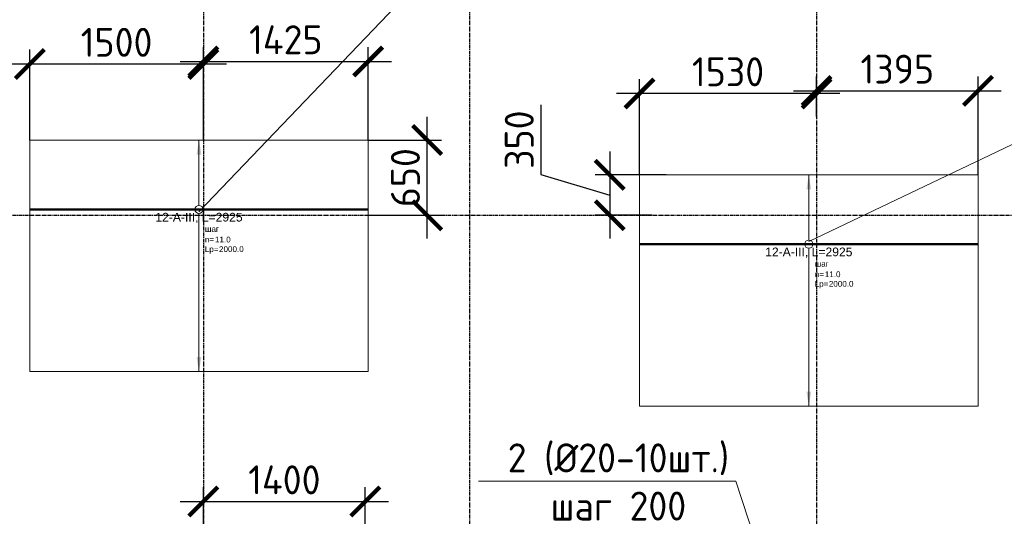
# Model space of a CAD drawing. Header units: millimetres. Extents: x -93479 to 1057970, y -66333 to 172656.
# Tile 325 of 473: x 575681 to 584191, y 46100 to 50393. Entities that reach past the tile are written whole.
import ezdxf
from ezdxf import colors
from ezdxf.entities.mleader import LeaderData, LeaderLine
from ezdxf.enums import TextEntityAlignment as Align
from ezdxf.math import Vec2, Vec3

# ---------------------------------------------------------------- set-up
doc = ezdxf.new("R2010")
doc.units = ezdxf.units.MM
doc.set_wipeout_variables(frame=1)
for name, pattern in [('01 Штриховая _4 мм_', [6, 3.5, -2.5]), ('______5', [1100, 800, -100, 100, -100]), ('GOST2.303 4', [7, 5, -2, 0]), ('осевая', [50.8, 31.75, -6.35, 6.35, -6.35])]:
    doc.linetypes.add(name, pattern=pattern)
for name, color, linetype, lineweight in [('АрмСтер', 2, 'Continuous', 50), ('контур распр. стерхней', 2, 'GOST2.303 4', 20), ('Оси', 40, '______5', 18), ('подоснова', 151, 'Continuous', 5), ('РАЗМЕРЫ', 7, 'Continuous', 9)]:
    doc.layers.add(name, color=color, linetype=linetype, lineweight=lineweight)
doc.layers.add('АрмСтер_атрибуты', color=2, linetype='Continuous', lineweight=0, plot=False)
doc.styles.add('GOST-2.304_Type-B', font='GOST_Common.ttf')
doc.styles.get("Standard").update_dxf_attribs({"font": 'arial.ttf'})
doc.styles.add('Аннотативный', font='arial.ttf')
doc.dimstyles.new('СПДС', dxfattribs={"dimscale": 100, "dimtxt": 2.5, "dimasz": 2.5, "dimexe": 1.25, "dimexo": 0, "dimtad": 1, "dimdec": 0, "dimtxsty": 'GOST-2.304_Type-B', "dimblk": 'ARCHTICK', "dimcen": 2.5, "dimdle": 2, "dimadec": 0, "dimazin": 2, "dimtfac": 0.75, "dimtdec": 0, "dimtmove": 1, "dimatfit": 3, "dimfxl": 1, "dimtolj": 1, "dimarcsym": 1})

# ---------------------------------------------------------------- blocks, each defined once
blk = doc.blocks.new('оси')
at = {"layer": 'Оси', "color": 7, "linetype": 'осевая', "lineweight": 25, "transparency": 33554687}
for p, q in [((36213.5, 151.4), (36213.5, -36280.2)), ((38513.5, 151.4), (38513.5, -36280.2)), ((41513.5, 151.4), (41513.5, -36280.2)), ((-11815.1, -6706.9), (53620.6, -6706.9))]:
    blk.add_line(p, q, dxfattribs=at)
blk = doc.blocks.new('_None')
blk = doc.blocks.new('*U537')
at = {"layer": 'РАЗМЕРЫ'}
for p, q in [((112.5, 600), (-112.5, 600)), ((112.5, -1400), (-112.5, -1400))]:
    blk.add_line(p, q, dxfattribs=at)
at = {"layer": 'РАЗМЕРЫ', "ltscale": 15}
blk.add_line((0, -1400), (0, 600), dxfattribs=at)
at = {"layer": 'РАЗМЕРЫ'}
for points in [[(0, 600), (20.9, 474.8), (-20.9, 474.8)], [(0, -1400), (20.9, -1274.8), (-20.9, -1274.8)]]:
    blk.add_solid(points, dxfattribs=at)
at = {"layer": 'АрмСтер_атрибуты', "color": 215, "ltscale": 15, "style": 'Аннотативный'}
for s, p in [('шаг', (51.4, -194.2)), ('n=', (51.4, -285.1)), ('Lр=', (50.2, -367.8))]:
    blk.add_text(s, height=50, dxfattribs=at).set_placement(p)
at = {"layer": 'АрмСтер_атрибуты', "style": 'Аннотативный', "flags": 8}
blk.add_attdef('ПОЗ', (110, 29.6), '', height=75, dxfattribs=at)
at = {"layer": 'АрмСтер_атрибуты', "flags": 9}
for tag, p in [('МАССА', (-1033.5, -10.5)), ('ОБОЗНАЧЕНИЕ', (-1033.5, -124.4))]:
    blk.add_attdef(tag, p, '', height=75, dxfattribs=at)
at = {"layer": 'АрмСтер_атрибуты', "color": 215, "style": 'Аннотативный'}
for tag, p, flags in [('ШАГ', (190.9, -194.2), 10), ('КОЛ', (138, -285.1), 8), ('ШИРИНА', (172.9, -367.8), 8)]:
    blk.add_attdef(tag, p, '', height=50, dxfattribs=dict(at, flags=flags))
at = {"linetype": 'Continuous', "lineweight": 0}
blk.add_wipeout([(35, 0), (28.3, 20.6), (10.8, 33.3), (-10.8, 33.3), (-28.3, 20.6), (-35, 0), (-28.3, -20.6), (-10.8, -33.3), (10.8, -33.3), (28.3, -20.6)], dxfattribs=at)
at = {"color": 0, "linetype": 'ByBlock', "lineweight": -2, "ltscale": 100}
blk.add_line((-1462.5, 0), (1462.5, 0), dxfattribs=at)
at = {"layer": 'РАЗМЕРЫ'}
blk.add_circle((0, 0), 35, dxfattribs=at)
at = {"layer": 'АрмСтер_атрибуты', "style": 'Аннотативный', "flags": 8}
blk.add_attdef('НАИМЕНОВАНИЕ', text='', height=75, dxfattribs=at).set_placement((0, -29.3), align=Align.TOP_CENTER)
blk = doc.blocks.new('_ArchTick')
at = {"color": 0, "linetype": 'ByBlock', "const_width": 0.15}
blk.add_lwpolyline([(-0.5, -0.5), (0.5, 0.5)], dxfattribs=at)
blk = doc.blocks.new('*D640')
at = {"layer": 'DEFPOINTS', "color": 0, "ltscale": 100, "transparency": 16777216}
for p in [(578692.8, 50031.4), (577268.1, 49352.3), (578692.8, 49352.3)]:
    blk.add_point(p, dxfattribs=at)
at = {"layer": 'РАЗМЕРЫ', "color": 0, "lineweight": -2, "transparency": 16777216}
for p, q in [((577268.1, 49352.3), (577268.1, 50156.4)), ((578692.8, 49352.3), (578692.8, 50156.4)), ((577068.1, 50031.4), (578892.8, 50031.4))]:
    blk.add_line(p, q, dxfattribs=at)
at = {"layer": 'РАЗМЕРЫ', "color": 0, "lineweight": -2, "ltscale": 100, "transparency": 16777216, "xscale": 250, "yscale": 250, "zscale": 250, "rotation": 180}
blk.add_blockref('_ArchTick', (577268.1, 50031.4), dxfattribs=at)
at = {"layer": 'РАЗМЕРЫ', "color": 0, "lineweight": -2, "ltscale": 100, "transparency": 16777216, "xscale": 250, "yscale": 250, "zscale": 250}
blk.add_blockref('_ArchTick', (578692.8, 50031.4), dxfattribs=at)
at = {"layer": 'РАЗМЕРЫ', "color": 0, "ltscale": 100, "transparency": 16777216, "insert": (577980.5, 50219.1), "char_height": 250, "attachment_point": 5, "style": 'GOST-2.304_Type-B'}
blk.add_mtext('\\A1;1425', dxfattribs=at)
blk = doc.blocks.new('*D641')
at = {"layer": 'DEFPOINTS', "color": 0, "ltscale": 100, "transparency": 16777216}
for p in [(575767.8, 50009.4), (577268.1, 49826.5), (575767.8, 49352.3)]:
    blk.add_point(p, dxfattribs=at)
at = {"layer": 'РАЗМЕРЫ', "color": 0, "lineweight": -2, "transparency": 16777216}
for p, q in [((575767.8, 49352.3), (575767.8, 50134.4)), ((577268.1, 49826.5), (577268.1, 50134.4)), ((577468.1, 50009.4), (575567.8, 50009.4))]:
    blk.add_line(p, q, dxfattribs=at)
at = {"layer": 'РАЗМЕРЫ', "color": 0, "lineweight": -2, "ltscale": 100, "transparency": 16777216, "xscale": 250, "yscale": 250, "zscale": 250, "rotation": 180}
blk.add_blockref('_ArchTick', (575767.8, 50009.4), dxfattribs=at)
at = {"layer": 'РАЗМЕРЫ', "color": 0, "lineweight": -2, "ltscale": 100, "transparency": 16777216, "xscale": 250, "yscale": 250, "zscale": 250}
blk.add_blockref('_ArchTick', (577268.1, 50009.4), dxfattribs=at)
at = {"layer": 'РАЗМЕРЫ', "color": 0, "ltscale": 100, "transparency": 16777216, "insert": (576518, 50197.1), "char_height": 250, "attachment_point": 5, "style": 'GOST-2.304_Type-B'}
blk.add_mtext('\\A1;1500', dxfattribs=at)
blk = doc.blocks.new('*D642')
at = {"layer": 'DEFPOINTS', "color": 0, "ltscale": 100, "transparency": 16777216}
for p in [(578692.8, 49352.3), (579202.4, 49352.3), (578692.8, 48702.1)]:
    blk.add_point(p, dxfattribs=at)
at = {"layer": 'РАЗМЕРЫ', "color": 0, "lineweight": -2, "transparency": 16777216}
for p, q in [((579202.4, 48502.1), (579202.4, 49552.3)), ((578692.8, 49352.3), (579327.4, 49352.3)), ((578692.8, 48702.1), (579327.4, 48702.1))]:
    blk.add_line(p, q, dxfattribs=at)
at = {"layer": 'РАЗМЕРЫ', "color": 0, "lineweight": -2, "ltscale": 100, "transparency": 16777216, "xscale": 250, "yscale": 250, "zscale": 250}
for p, rotation in [((579202.4, 49352.3), 90), ((579202.4, 48702.1), 270)]:
    blk.add_blockref('_ArchTick', p, dxfattribs=dict(at, rotation=rotation))
at = {"layer": 'РАЗМЕРЫ', "color": 0, "ltscale": 100, "transparency": 16777216, "insert": (579014.8, 49027.2), "char_height": 250, "attachment_point": 5, "rotation": 90, "style": 'GOST-2.304_Type-B'}
blk.add_mtext('\\A1;650', dxfattribs=at)
blk = doc.blocks.new('*D560')
at = {"layer": 'DEFPOINTS', "color": 0, "ltscale": 100, "transparency": 16777216}
for p in [(581037.6, 49754.6), (582568.1, 49608.4), (581037.6, 49052.1)]:
    blk.add_point(p, dxfattribs=at)
at = {"layer": 'РАЗМЕРЫ', "color": 0, "lineweight": -2, "transparency": 16777216}
for p, q in [((581037.6, 49052.1), (581037.6, 49879.6)), ((582568.1, 49608.4), (582568.1, 49879.6)), ((582768.1, 49754.6), (580837.6, 49754.6))]:
    blk.add_line(p, q, dxfattribs=at)
at = {"layer": 'РАЗМЕРЫ', "color": 0, "lineweight": -2, "ltscale": 100, "transparency": 16777216, "xscale": 250, "yscale": 250, "zscale": 250, "rotation": 180}
blk.add_blockref('_ArchTick', (581037.6, 49754.6), dxfattribs=at)
at = {"layer": 'РАЗМЕРЫ', "color": 0, "lineweight": -2, "ltscale": 100, "transparency": 16777216, "xscale": 250, "yscale": 250, "zscale": 250}
blk.add_blockref('_ArchTick', (582568.1, 49754.6), dxfattribs=at)
at = {"layer": 'РАЗМЕРЫ', "color": 0, "ltscale": 100, "transparency": 16777216, "insert": (581802.9, 49942.2), "char_height": 250, "attachment_point": 5, "style": 'GOST-2.304_Type-B'}
blk.add_mtext('\\A1;1530', dxfattribs=at)
blk = doc.blocks.new('*D585')
at = {"layer": 'DEFPOINTS', "color": 0, "ltscale": 100, "transparency": 16777216}
for p in [(583963.6, 49777.6), (582568.1, 49555.4), (583963.6, 49052.1)]:
    blk.add_point(p, dxfattribs=at)
at = {"layer": 'РАЗМЕРЫ', "color": 0, "lineweight": -2, "transparency": 16777216}
for p, q in [((582568.1, 49555.4), (582568.1, 49902.6)), ((583963.6, 49052.1), (583963.6, 49902.6)), ((582368.1, 49777.6), (584163.6, 49777.6))]:
    blk.add_line(p, q, dxfattribs=at)
at = {"layer": 'РАЗМЕРЫ', "color": 0, "lineweight": -2, "ltscale": 100, "transparency": 16777216, "xscale": 250, "yscale": 250, "zscale": 250, "rotation": 180}
blk.add_blockref('_ArchTick', (582568.1, 49777.6), dxfattribs=at)
at = {"layer": 'РАЗМЕРЫ', "color": 0, "lineweight": -2, "ltscale": 100, "transparency": 16777216, "xscale": 250, "yscale": 250, "zscale": 250}
blk.add_blockref('_ArchTick', (583963.6, 49777.6), dxfattribs=at)
at = {"layer": 'РАЗМЕРЫ', "color": 0, "ltscale": 100, "transparency": 16777216, "insert": (583265.9, 49965.2), "char_height": 250, "attachment_point": 5, "style": 'GOST-2.304_Type-B'}
blk.add_mtext('\\A1;1395', dxfattribs=at)
blk = doc.blocks.new('*D586')
at = {"layer": 'DEFPOINTS', "color": 0, "ltscale": 100, "transparency": 16777216}
for p in [(581269.5, 49052.1), (580780.1, 48702.1), (581146.4, 48702.1)]:
    blk.add_point(p, dxfattribs=at)
at = {"layer": 'РАЗМЕРЫ', "color": 0, "lineweight": -2, "transparency": 16777216}
for p, q in [((580186, 49655.8), (580186, 49055.4)), ((580780.1, 49252.1), (580780.1, 48502.1)), ((580186, 49055.4), (580780.1, 48877.1)), ((581269.5, 49052.1), (580655.1, 49052.1)), ((581146.4, 48702.1), (580655.1, 48702.1))]:
    blk.add_line(p, q, dxfattribs=at)
at = {"layer": 'РАЗМЕРЫ', "color": 0, "lineweight": -2, "ltscale": 100, "transparency": 16777216, "xscale": 250, "yscale": 250, "zscale": 250}
for p, rotation in [((580780.1, 49052.1), 90), ((580780.1, 48702.1), 270)]:
    blk.add_blockref('_ArchTick', p, dxfattribs=dict(at, rotation=rotation))
at = {"layer": 'РАЗМЕРЫ', "color": 0, "ltscale": 100, "transparency": 16777216, "insert": (579998.4, 49355.6), "char_height": 250, "attachment_point": 5, "rotation": 90, "style": 'GOST-2.304_Type-B'}
blk.add_mtext('\\A1;350', dxfattribs=at)
blk = doc.blocks.new('*D594')
at = {"layer": 'DEFPOINTS', "color": 0, "ltscale": 100, "transparency": 16777216}
for p in [(578668, 46227.4), (577268.1, 45938.4), (578668, 45822.2)]:
    blk.add_point(p, dxfattribs=at)
at = {"layer": 'РАЗМЕРЫ', "color": 0, "lineweight": -2, "transparency": 16777216}
for p, q in [((577268.1, 45938.4), (577268.1, 46352.4)), ((578668, 45822.2), (578668, 46352.4)), ((577068.1, 46227.4), (578868, 46227.4))]:
    blk.add_line(p, q, dxfattribs=at)
at = {"layer": 'РАЗМЕРЫ', "color": 0, "lineweight": -2, "ltscale": 100, "transparency": 16777216, "xscale": 250, "yscale": 250, "zscale": 250, "rotation": 180}
blk.add_blockref('_ArchTick', (577268.1, 46227.4), dxfattribs=at)
at = {"layer": 'РАЗМЕРЫ', "color": 0, "lineweight": -2, "ltscale": 100, "transparency": 16777216, "xscale": 250, "yscale": 250, "zscale": 250}
blk.add_blockref('_ArchTick', (578668, 46227.4), dxfattribs=at)
at = {"layer": 'РАЗМЕРЫ', "color": 0, "ltscale": 100, "transparency": 16777216, "insert": (577968.1, 46415), "char_height": 250, "attachment_point": 5, "style": 'GOST-2.304_Type-B'}
blk.add_mtext('\\A1;1400', dxfattribs=at)

msp = doc.modelspace()

# ---------------------------------------------------------------- linework, layer by layer
at = {"layer": 'контур распр. стерхней', "color": 7, "linetype": '01 Штриховая _4 мм_'}
for points in [[(578692.8, 47352.3), (575767.8, 47352.3), (575767.8, 49352.3), (578692.8, 49352.3)], [(583963.6, 47052.1), (581038.6, 47052.1), (581038.6, 49052.1), (583963.6, 49052.1)]]:
    msp.add_lwpolyline(points, close=True, dxfattribs=at)

# ---------------------------------------------------------------- block references
at = {"color": 7}
msp.add_blockref('оси', (541054.6, 55409), dxfattribs=at)

# ---------------------------------------------------------------- dimensions: what is measured, and where the dimension line sits
at = {"layer": 'РАЗМЕРЫ', "color": 7}
dim = msp.add_linear_dim(base=(578668, 46227.4), p1=(577268.1, 45938.4), p2=(578668, 45822.2), dimstyle='СПДС', dxfattribs=at)
dim.commit()
dim.dimension.update_dxf_attribs({"geometry": '*D594', "text_midpoint": (577968.1, 46415)})

# ---------------------------------------------------------------- leaders
at = {"layer": 'подоснова', "color": 7, "ltscale": 0.3}
ml = msp.add_multileader_mtext('Standard', dxfattribs=at)
ml.set_content('2 (%%C20-10шт.)\\Pшаг 200', color=7, style='GOST-2.304_Type-B')
ml.set_leader_properties(color=7, linetype='ByLayer', lineweight=15)
ml.set_arrow_properties(name='NONE')
ml.build(insert=Vec2(0, 0))
ml.multileader.update_dxf_attribs({"text_left_attachment_type": 6, "text_right_attachment_type": 6, "dogleg_length": 0.1, "arrow_head_size": 18})
ctx = ml.context
ctx.base_point, ctx.char_height, ctx.arrow_head_size, ctx.landing_gap_size, ctx.plane_origin = Vec3(579842.7, 46430), 250, 18, 20, Vec3(574314.4, 45129.6)
ctx.left_attachment, ctx.right_attachment, ctx.text_align_type = 6, 6, 1
notes = []
notes.append((ctx, [(0, (1, 1, 0), (581869.3, 46404.9), (-1, 0), 0.1, [(0, [(582330.6, 45012.4)], 0, [])])]))
ctx.mtext.insert, ctx.mtext.alignment, ctx.mtext.flow_direction = Vec3(580855.5, 46730), 2, 5
for ctx, leaders in notes:
    for number, flags, end, landing, length, lines in leaders:
        leader = LeaderData()
        leader.index, (leader.has_last_leader_line, leader.has_dogleg_vector, leader.attachment_direction) = number, flags
        leader.last_leader_point, leader.dogleg_vector, leader.dogleg_length = Vec3(end), Vec3(landing), length
        for number, points, colour, breaks in lines:
            line = LeaderLine()
            line.index, line.vertices, line.color, line.breaks = number, Vec3.list(points), colors.encode_raw_color(colour), breaks
            leader.lines.append(line)
        ctx.leaders.append(leader)

# ---------------------------------------------------------------- next in the draw order: block references
at = {"layer": 'АрмСтер', "color": 7, "ltscale": 15}
ref = msp.add_blockref('*U537', (577230.3, 48752.3), dxfattribs=at)
ref.add_attrib('НАИМЕНОВАНИЕ', '12-A-III, L=2925', dxfattribs={"layer": 'АрмСтер_атрибуты', "height": 75, "style": 'Аннотативный', "flags": 8}).set_placement((577230.3, 48723), align=Align.TOP_CENTER)
ref.add_attrib('КОЛ', '11.0', (577368.4, 48467.2), dxfattribs={"layer": 'АрмСтер_атрибуты', "color": 215, "height": 50, "style": 'Аннотативный', "flags": 8})
ref.add_attrib('ШИРИНА', '2000.0', (577403.2, 48384.5), dxfattribs={"layer": 'АрмСтер_атрибуты', "color": 215, "height": 50, "style": 'Аннотативный', "flags": 8})
ref = msp.add_blockref('*U537', (582501.1, 48452.1), dxfattribs=at)
ref.add_attrib('НАИМЕНОВАНИЕ', '12-A-III, L=2925', dxfattribs={"layer": 'АрмСтер_атрибуты', "height": 75, "style": 'Аннотативный', "flags": 8}).set_placement((582501.1, 48422.8), align=Align.TOP_CENTER)
ref.add_attrib('КОЛ', '11.0', (582639.2, 48167), dxfattribs={"layer": 'АрмСтер_атрибуты', "color": 215, "height": 50, "style": 'Аннотативный', "flags": 8})
ref.add_attrib('ШИРИНА', '2000.0', (582674, 48084.3), dxfattribs={"layer": 'АрмСтер_атрибуты', "color": 215, "height": 50, "style": 'Аннотативный', "flags": 8})

# ---------------------------------------------------------------- next in the draw order: dimensions: what is measured, and where the dimension line sits
at = {"layer": 'РАЗМЕРЫ', "color": 7}
for base, p1, p2, picture, middle in [((578692.8, 50031.4), (577268.1, 49352.3), (578692.8, 49352.3), '*D640', (577980.5, 50219.1)), ((575767.8, 50009.4), (577268.1, 49826.5), (575767.8, 49352.3), '*D641', (576518, 50197.1)), ((583963.6359, 49777.587), (582568.1389, 49555.4424), (583963.6359, 49052.1222), '*D585', (583265.8874, 49965.2121)), ((581037.6418, 49754.587), (582568.1389, 49608.3517), (581037.6418, 49052.1222), '*D560', (581802.8904, 49942.2121))]:
    dim = msp.add_linear_dim(base=base, p1=p1, p2=p2, dimstyle='СПДС', dxfattribs=at)
    dim.commit()
    dim.dimension.update_dxf_attribs({"geometry": picture, "text_midpoint": middle})
for base, p1, p2, picture, middle in [((580780.1, 48702.1), (581269.5, 49052.1), (581146.4, 48702.1), '*D586', (579998.4, 49117.9)), ((579202.4, 49352.3), (578692.8, 48702.1), (578692.8, 49352.3), '*D642', (579014.8, 49027.2))]:
    dim = msp.add_linear_dim(base=base, p1=p1, p2=p2, angle=90, dimstyle='СПДС', dxfattribs=at)
    dim.commit()
    dim.dimension.update_dxf_attribs({"geometry": picture, "text_midpoint": middle})

# ---------------------------------------------------------------- next in the draw order: leaders
at = {"layer": 'подоснова', "color": 7, "ltscale": 0.3}
ml = msp.add_multileader_mtext('Standard', dxfattribs=at)
ml.set_content('2 (%%C20-11шт.)\\Pшаг 200', color=7, style='GOST-2.304_Type-B')
ml.set_leader_properties(color=7, linetype='ByLayer', lineweight=15)
ml.set_arrow_properties(name='NONE')
ml.build(insert=Vec2(0, 0))
ml.multileader.update_dxf_attribs({"text_left_attachment_type": 6, "text_right_attachment_type": 6, "dogleg_length": 0.1, "arrow_head_size": 18})
ctx = ml.context
ctx.base_point, ctx.char_height, ctx.arrow_head_size, ctx.landing_gap_size, ctx.plane_origin = Vec3(579232.9, 50850.1), 250, 18, 20, Vec3(569214.1, 48847.6)
ctx.left_attachment, ctx.right_attachment, ctx.text_align_type = 6, 6, 1
notes = []
notes.append((ctx, [(0, (1, 1, 0), (579231.9, 50825.1), (1, 0), 0.1, [(0, [(577230.3, 48730.3)], 0, [])])]))
ctx.mtext.insert, ctx.mtext.alignment, ctx.mtext.flow_direction = Vec3(580220.7, 51150.1), 2, 5
ml = msp.add_multileader_mtext('Standard', dxfattribs=at)
ml.set_content('3 (%%C25-11шт.)\\Pшаг 200', color=7, style='GOST-2.304_Type-B')
ml.set_leader_properties(color=7, linetype='ByLayer', lineweight=15)
ml.set_arrow_properties(name='NONE')
ml.build(insert=Vec2(0, 0))
ml.multileader.update_dxf_attribs({"text_left_attachment_type": 6, "text_right_attachment_type": 6, "dogleg_length": 0.1, "arrow_head_size": 18})
ctx = ml.context
ctx.base_point, ctx.char_height, ctx.arrow_head_size, ctx.landing_gap_size, ctx.plane_origin = Vec3(584503.7, 49454.9), 250, 18, 20, Vec3(574484.9, 48592.4)
ctx.left_attachment, ctx.right_attachment, ctx.text_align_type = 6, 6, 1
notes.append((ctx, [(0, (1, 1, 0), (584502.7, 49429.8), (1, 0), 0.1, [(0, [(582501.1, 48475.1)], 0, [])])]))
ctx.mtext.insert, ctx.mtext.alignment, ctx.mtext.flow_direction = Vec3(585491.5, 49754.9), 2, 5
for ctx, leaders in notes:
    for number, flags, end, landing, length, lines in leaders:
        leader = LeaderData()
        leader.index, (leader.has_last_leader_line, leader.has_dogleg_vector, leader.attachment_direction) = number, flags
        leader.last_leader_point, leader.dogleg_vector, leader.dogleg_length = Vec3(end), Vec3(landing), length
        for number, points, colour, breaks in lines:
            line = LeaderLine()
            line.index, line.vertices, line.color, line.breaks = number, Vec3.list(points), colors.encode_raw_color(colour), breaks
            leader.lines.append(line)
        ctx.leaders.append(leader)

doc.saveas('drawing.dxf')
